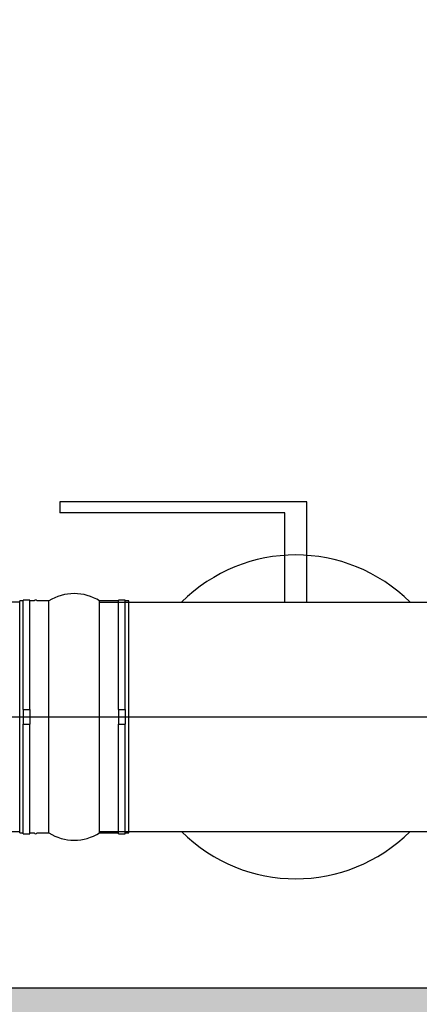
# Model space of a CAD drawing. Header units: metres. Extents: x -270273 to 328371, y -146885 to 591473.
# Tile 466 of 473: x 155237 to 155787, y 437150 to 438503. Entities that reach past the tile are written whole.
import ezdxf
from ezdxf import colors
from ezdxf.entities.mleader import LeaderData, LeaderLine
from ezdxf.math import Vec2, Vec3

# ---------------------------------------------------------------- set-up
doc = ezdxf.new("R2010")
doc.units = ezdxf.units.M
doc.layers.get('0').update_dxf_attribs({"color": 151})
for name, color, linetype in [('Iv-Hatch', 253, 'Continuous'), ('Iv-Lines 018', 1, 'Continuous'), ('Iv-status-nieuw', 170, 'Continuous'), ('Rahmen', 7, 'Continuous')]:
    doc.layers.add(name, color=color, linetype=linetype)
doc.styles.get("Standard").update_dxf_attribs({"font": 'iv-font.shx'})

# ---------------------------------------------------------------- blocks, each defined once
blk = doc.blocks.new('_Dot')
at = {"color": 0, "linetype": 'ByBlock', "lineweight": -2}
blk.add_line((-0.5, 0), (-1, 0), dxfattribs=at)
at = {"color": 0, "linetype": 'ByBlock', "const_width": 0.5}
blk.add_lwpolyline([(-0.25, 0, 1), (0.25, 0, 1)], format="xyb", close=True, dxfattribs=at)
blk = doc.blocks.new('Ventilator 2 Z.A.Z.')
for p, q in [((53241.2, -12660.9), (53241.2, -12341.9)), ((53246.2, -12341.9), (53241.2, -12341.9)), ((53246.2, -12491.4), (53246.2, -12340.9)), ((53255.2, -12340.9), (53246.2, -12340.9)), ((53255.2, -12491.4), (53255.2, -12340.9)), ((53260.9, -12341.9), (53255.2, -12341.9)), ((53281.2, -12341.9), (53265.4, -12341.9)), ((53281.2, -12660.9), (53281.2, -12341.9)), ((53351.2, -12660.9), (53351.2, -12341.9)), ((53377.2, -12341.9), (53351.2, -12341.9)), ((53377.2, -12491.4), (53377.2, -12340.9)), ((53386.2, -12340.9), (53377.2, -12340.9)), ((53386.2, -12491.4), (53386.2, -12340.9)), ((53391.2, -12341.9), (53386.2, -12341.9)), ((53391.2, -12660.9), (53391.2, -12341.9)), ((53241.2, -12343.9), (53159.2, -12343.9)), ((53170.1, -12501.4), (53406.9, -12501.4)), ((53246.2, -12491.4), (53255.2, -12491.4)), ((53246.2, -12491.4), (53246.2, -12511.4)), ((53255.2, -12491.4), (53255.2, -12511.4)), ((53377.2, -12491.4), (53386.2, -12491.4)), ((53377.2, -12491.4), (53377.2, -12511.4)), ((53386.2, -12491.4), (53386.2, -12511.4)), ((53246.2, -12661.9), (53246.2, -12511.4)), ((53246.2, -12511.4), (53255.2, -12511.4)), ((53255.2, -12661.9), (53255.2, -12511.4)), ((53377.2, -12661.9), (53377.2, -12511.4)), ((53377.2, -12511.4), (53386.2, -12511.4)), ((53386.2, -12661.9), (53386.2, -12511.4)), ((53225.2, -12658.9), (53241.2, -12658.9)), ((53241.2, -12660.9), (53246.2, -12660.9)), ((53246.2, -12661.9), (53255.2, -12661.9)), ((53255.2, -12660.9), (53260.9, -12660.9)), ((53265.4, -12660.9), (53281.2, -12660.9)), ((53351.2, -12660.9), (53377.2, -12660.9)), ((53377.2, -12661.9), (53386.2, -12661.9)), ((53386.2, -12660.9), (53391.2, -12660.9))]:
    blk.add_line(p, q)
for centre, radius, start, end in [((53263.2, -12343.9), 3, 41.8103, 138.1897), ((53316.2, -12398.1), 66.2, 58.1092, 121.8908), ((53263.2, -12658.9), 3, 221.8103, 318.1897), ((53316.2, -12604.6), 66.2, 238.1092, 301.8908)]:
    blk.add_arc(centre, radius, start, end)

msp = doc.modelspace()

# ---------------------------------------------------------------- hatches: boundary and pattern name
at = {"layer": 'Iv-Hatch'}
h = msp.add_hatch(color=256, dxfattribs=at)
h.dxf.hatch_style = 1
h.paths.add_polyline_path([(156609.3292, 437690.141), (156359.3292, 437690.141), (156359.3292, 437172.0801), (151459.3292, 437172.0801), (151459.3292, 437475.641), (151339.8292, 437475.641), (151339.8292, 437407.641), (151327.8292, 437407.641), (151327.8292, 437475.641), (151209.3292, 437475.641), (151209.3292, 436922.0801), (156609.3292, 436922.0801)])
h.paths.add_polyline_path([(156609.3292, 439472.0801), (156359.3292, 439472.0801), (156359.3292, 437690.141), (156609.3292, 437690.141)])
h.paths.add_polyline_path([(151459.3292, 439472.0801), (151209.3292, 439472.0801), (151209.3292, 437904.641), (151327.8292, 437904.641), (151327.8292, 437972.641), (151339.8292, 437972.641), (151339.8292, 437904.641), (151459.3292, 437904.641)])
h.paths.add_polyline_path([(151339.8292, 437972.641), (151327.8292, 437972.641), (151327.8292, 437690.141), (151339.8292, 437690.141)])
h.paths.add_polyline_path([(151459.3292, 437904.641), (151339.8292, 437904.641), (151339.8292, 437690.141), (151459.3292, 437690.141)])
h.paths.add_polyline_path([(151327.8292, 437904.641), (151209.3292, 437904.641), (151209.3292, 437690.141), (151327.8292, 437690.141)])
h.paths.add_polyline_path([(151327.8292, 437690.141), (151209.3292, 437690.141), (151209.3292, 437475.641), (151327.8292, 437475.641)], flags=17)
h.paths.add_polyline_path([(151339.8292, 437690.141), (151327.8292, 437690.141), (151327.8292, 437407.641), (151339.8292, 437407.641)], flags=17)
h.paths.add_polyline_path([(151459.3292, 437690.141), (151339.8292, 437690.141), (151339.8292, 437475.641), (151459.3292, 437475.641)], flags=17)

# ---------------------------------------------------------------- linework, layer by layer
at = {"layer": 'Iv-Lines 018'}
msp.add_line((151459.3292, 437172.0801), (156359.3292, 437172.0801), dxfattribs=at)
at = {"layer": 'Iv-status-nieuw'}
for p, q in [((155632.0792, 437840.0609), (155292.5306, 437840.0609)), ((155292.5306, 437840.0609), (155292.5306, 437825.0609)), ((155632.0792, 437701.6188), (155632.0792, 437840.0609)), ((155602.0792, 437825.0609), (155292.5306, 437825.0609)), ((155602.0792, 437825.0609), (155292.5306, 437825.0609)), ((155602.0792, 437701.6188), (155602.0792, 437825.0609)), ((155347.3292, 437702.0801), (155893.3292, 437702.0801)), ((155347.3292, 437387.0801), (155347.3292, 437702.0801)), ((155347.3292, 437544.5801), (155893.3292, 437544.5801)), ((155347.3292, 437387.0801), (155893.3292, 437387.0801))]:
    msp.add_line(p, q, dxfattribs=at)
for start, end in [(45.0614838, 134.9385162), (225.0614851, 314.9385149)]:
    msp.add_arc((155617.0792, 437544.5801), 222.5, start, end, dxfattribs=at)

# ---------------------------------------------------------------- block references
msp.add_blockref('Ventilator 2 Z.A.Z.', (101996.1471, 450045.9375), dxfattribs=at)

# ---------------------------------------------------------------- leaders
at = {"layer": 'Rahmen', "color": 7, "linetype": 'Continuous'}
ml = msp.add_multileader_mtext('Standard', dxfattribs=at)
ml.set_content('\\pxsm0.9;{\\fSolid Edge ISO|b1|i0|c0|p34;%%C315}', color=7)
ml.set_leader_properties()
ml.set_arrow_properties(name='DOT')
ml.build(insert=Vec2(0, 0))
ml.multileader.update_dxf_attribs({"leader_type": 0, "dogleg_length": 0, "arrow_head_size": 50})
ctx = ml.context
ctx.base_point, ctx.char_height, ctx.arrow_head_size, ctx.landing_gap_size, ctx.plane_origin = Vec3(155141.5835, 441267.8761), 50, 50, 17.5, Vec3(151368.4114, 440683.4029)
ctx.text_align_type = 1
notes = []
notes.append((ctx, [(0, (0, 0, 0), (0, 0), (1, 0), 1, [])]))
ctx.mtext.insert, ctx.mtext.alignment = Vec3(155241.2264, 441292.8761), 2
ml = msp.add_multileader_mtext('Standard', dxfattribs=at)
ml.set_content('\\pxsm0.9;{\\fSolid Edge ISO|b1|i0|c0|p34;VENTILATOR 2 (V42700)}', color=7)
ml.set_leader_properties()
ml.set_arrow_properties(name='DOT')
ml.build(insert=Vec2(0, 0))
ml.multileader.update_dxf_attribs({"leader_type": 0, "dogleg_length": 0, "arrow_head_size": 50})
ctx = ml.context
ctx.base_point, ctx.char_height, ctx.arrow_head_size, ctx.landing_gap_size, ctx.plane_origin = Vec3(154650.7196, 438617.732), 50, 50, 17.5, Vec3(150117.8651, 438041.5921)
ctx.text_align_type = 1
notes.append((ctx, [(0, (0, 0, 0), (0, 0), (1, 0), 1, [])]))
ctx.mtext.insert, ctx.mtext.width, ctx.mtext.alignment = Vec3(154930.1244, 438651.0653), 995.555187, 2
ml = msp.add_multileader_mtext('Standard', dxfattribs=at)
ml.set_content('\\pxsm0.9;{\\fSolid Edge ISO|b1|i0|c0|p34;A42708}', color=7)
ml.set_leader_properties()
ml.set_arrow_properties(name='DOT')
ml.build(insert=Vec2(0, 0))
ml.multileader.update_dxf_attribs({"leader_type": 0, "dogleg_length": 0, "arrow_head_size": 50})
ctx = ml.context
ctx.base_point, ctx.char_height, ctx.arrow_head_size, ctx.landing_gap_size, ctx.plane_origin = Vec3(155993.9354, 437905.2509), 50, 50, 17.5, Vec3(152220.7633, 437320.7776)
ctx.text_align_type = 1
notes.append((ctx, [(0, (0, 0, 0), (0, 0), (1, 0), 1, [])]))
ctx.mtext.insert, ctx.mtext.alignment = Vec3(156149.5307, 437930.2509), 2
for ctx, leaders in notes:
    for number, flags, end, landing, length, lines in leaders:
        leader = LeaderData()
        leader.index, (leader.has_last_leader_line, leader.has_dogleg_vector, leader.attachment_direction) = number, flags
        leader.last_leader_point, leader.dogleg_vector, leader.dogleg_length = Vec3(end), Vec3(landing), length
        for number, points, colour, breaks in lines:
            line = LeaderLine()
            line.index, line.vertices, line.color, line.breaks = number, Vec3.list(points), colors.encode_raw_color(colour), breaks
            leader.lines.append(line)
        ctx.leaders.append(leader)

doc.saveas('drawing.dxf')
